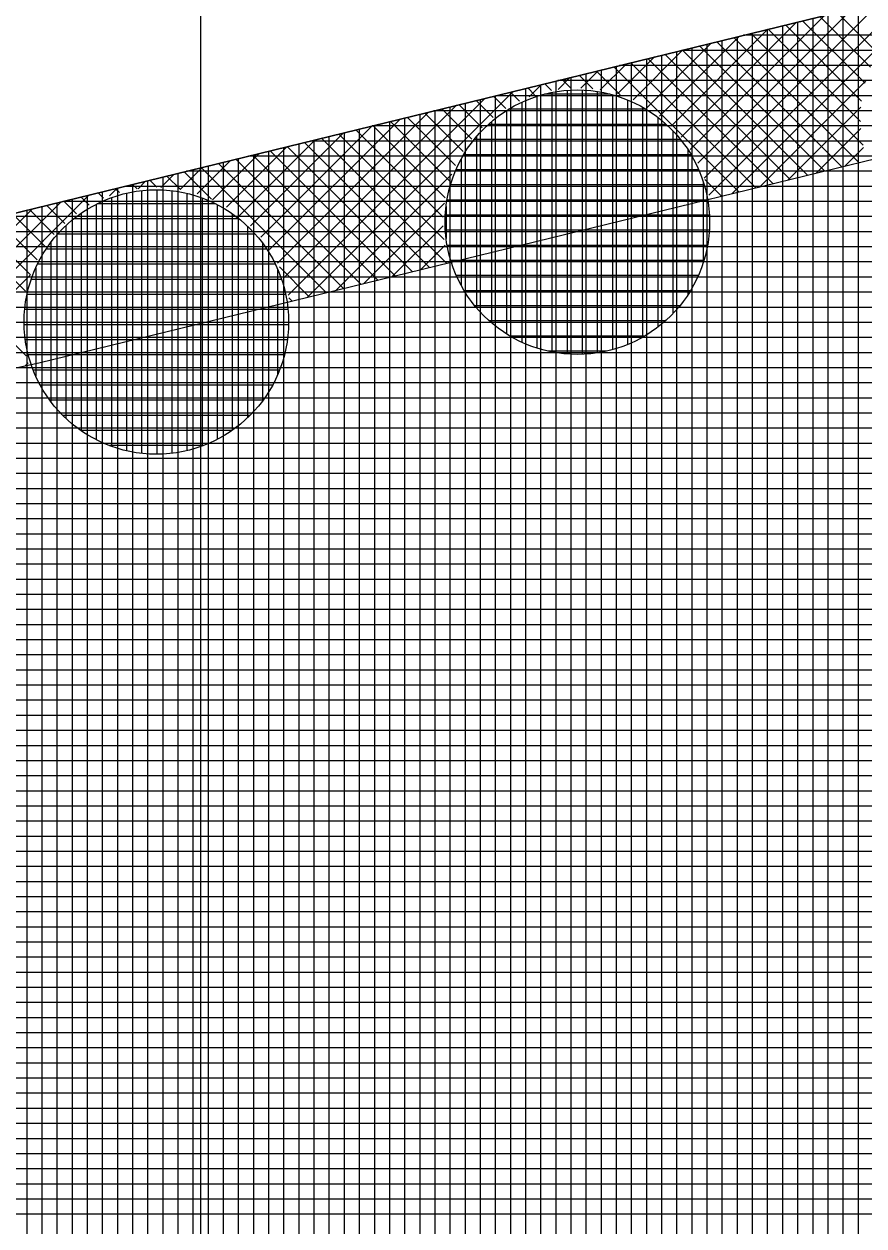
# Model space of a CAD drawing. Extents: x -565346 to -564154, y -1097386 to -1095620.
# Drawn here: x -564454.11 to -564442.99, y -1095690.94 to -1095675.03 of the extents above; entities that cross this region are included whole.
import ezdxf

# ---------------------------------------------------------------- set-up
doc = ezdxf.new("R2010")
doc.units = 0
for name, color, linetype in [('Vrstva 13', 7, 'Continuous'), ('Vrstva 41', 7, 'Continuous'), ('Vrstva 42', 7, 'Continuous'), ('Vrstva 43', 7, 'Continuous'), ('Vrstva 44', 7, 'Continuous'), ('Vrstva 63', 7, 'Continuous')]:
    doc.layers.add(name, color=color, linetype=linetype)

msp = doc.modelspace()

# ---------------------------------------------------------------- linework, layer by layer
at = {"layer": 'Vrstva 13'}
msp.add_line((-564454.33, -1095677.56), (-564394.52, -1095662.95), dxfattribs=at)
at = {"layer": 'Vrstva 41'}
for p, q in [((-564445.104, -1095677.073), (-564442.767, -1095674.735)), ((-564445.042, -1095677.294), (-564442.392, -1095674.644)), ((-564445.29, -1095676.693), (-564443.515, -1095674.918)), ((-564445.188, -1095676.874), (-564443.141, -1095674.827)), ((-564442.813, -1095675.413), (-564443.348, -1095674.877)), ((-564445.409, -1095676.529), (-564443.889, -1095675.01)), ((-564443.022, -1095676.052), (-564444.03, -1095675.044)), ((-564442.975, -1095675.816), (-564443.803, -1095674.989)), ((-564442.904, -1095675.604), (-564443.576, -1095674.933)), ((-564445.695, -1095676.25), (-564444.638, -1095675.192)), ((-564445.544, -1095676.382), (-564444.264, -1095675.101)), ((-564444.741, -1095677.276), (-564442.704, -1095675.239)), ((-564443.058, -1095676.865), (-564444.712, -1095675.211)), ((-564443.004, -1095676.636), (-564444.485, -1095675.155)), ((-564443.037, -1095676.32), (-564444.258, -1095675.1)), ((-564446.047, -1095676.036), (-564445.386, -1095675.375)), ((-564445.862, -1095676.134), (-564445.012, -1095675.284)), ((-564443.74, -1095677.031), (-564445.394, -1095675.377)), ((-564443.513, -1095676.976), (-564445.167, -1095675.322)), ((-564443.285, -1095676.92), (-564444.939, -1095675.266)), ((-564446.48, -1095675.904), (-564446.135, -1095675.558)), ((-564446.251, -1095675.957), (-564445.761, -1095675.467)), ((-564444.422, -1095677.198), (-564446.076, -1095675.544)), ((-564444.195, -1095677.142), (-564445.849, -1095675.488)), ((-564443.967, -1095677.087), (-564445.621, -1095675.433)), ((-564446.581, -1095675.888), (-564446.758, -1095675.71)), ((-564446.737, -1095675.878), (-564446.509, -1095675.65)), ((-564446.217, -1095675.969), (-564446.531, -1095675.655)), ((-564444.649, -1095677.253), (-564446.303, -1095675.599)), ((-564447.349, -1095675.968), (-564447.44, -1095675.877)), ((-564447.421, -1095675.995), (-564447.258, -1095675.832)), ((-564447.125, -1095675.909), (-564447.213, -1095675.821)), ((-564447.038, -1095675.896), (-564446.883, -1095675.741)), ((-564446.871, -1095675.88), (-564446.985, -1095675.766)), ((-564444.367, -1095677.184), (-564442.966, -1095675.784)), ((-564450.609, -1095678.618), (-564448.006, -1095676.015)), ((-564450.356, -1095678.647), (-564447.632, -1095675.924)), ((-564447.732, -1095676.151), (-564447.895, -1095675.988)), ((-564447.55, -1095676.05), (-564447.667, -1095675.932)), ((-564450.753, -1095678.196), (-564448.755, -1095676.198)), ((-564450.67, -1095678.396), (-564448.381, -1095676.107)), ((-564448.178, -1095676.553), (-564448.577, -1095676.155)), ((-564448.045, -1095676.403), (-564448.349, -1095676.099)), ((-564447.896, -1095676.269), (-564448.122, -1095676.044)), ((-564443.993, -1095677.093), (-564443.031, -1095676.131)), ((-564450.855, -1095678.015), (-564449.129, -1095676.29)), ((-564448.476, -1095677.104), (-564449.258, -1095676.321)), ((-564448.395, -1095676.902), (-564449.031, -1095676.266)), ((-564448.295, -1095676.719), (-564448.804, -1095676.21)), ((-564451.109, -1095677.703), (-564449.878, -1095676.472)), ((-564450.974, -1095677.851), (-564449.503, -1095676.381)), ((-564448.546, -1095677.882), (-564449.94, -1095676.488)), ((-564448.559, -1095677.586), (-564449.713, -1095676.432)), ((-564448.531, -1095677.331), (-564449.486, -1095676.377)), ((-564443.618, -1095677.002), (-564443.032, -1095676.415)), ((-564451.426, -1095677.455), (-564450.626, -1095676.655)), ((-564451.259, -1095677.571), (-564450.252, -1095676.564)), ((-564448.968, -1095678.308), (-564450.622, -1095676.654)), ((-564448.741, -1095678.253), (-564450.395, -1095676.599)), ((-564448.514, -1095678.197), (-564450.168, -1095676.543)), ((-564443.244, -1095676.91), (-564442.999, -1095676.664)), ((-564451.61, -1095677.356), (-564451, -1095676.747)), ((-564449.65, -1095678.475), (-564451.304, -1095676.821)), ((-564449.423, -1095678.42), (-564451.077, -1095676.765)), ((-564449.196, -1095678.364), (-564450.85, -1095676.71)), ((-564452.041, -1095677.222), (-564451.749, -1095676.93)), ((-564451.626, -1095677.347), (-564451.986, -1095676.987)), ((-564451.813, -1095677.276), (-564451.375, -1095676.838)), ((-564450.105, -1095678.586), (-564451.759, -1095676.932)), ((-564449.877, -1095678.531), (-564451.532, -1095676.876)), ((-564452.596, -1095677.211), (-564452.497, -1095677.112)), ((-564452.347, -1095677.192), (-564452.441, -1095677.099)), ((-564452.297, -1095677.195), (-564452.123, -1095677.021)), ((-564452.033, -1095677.223), (-564452.214, -1095677.043)), ((-564449.981, -1095678.556), (-564448.443, -1095677.017)), ((-564444.877, -1095677.309), (-564445.099, -1095677.087)), ((-564455.891, -1095679.94), (-564453.246, -1095677.295)), ((-564453.052, -1095677.336), (-564453.123, -1095677.265)), ((-564452.973, -1095677.305), (-564452.872, -1095677.204)), ((-564452.843, -1095677.262), (-564452.896, -1095677.21)), ((-564452.609, -1095677.213), (-564452.668, -1095677.154)), ((-564456.07, -1095679.836), (-564453.62, -1095677.387)), ((-564453.566, -1095677.67), (-564453.805, -1095677.432)), ((-564453.412, -1095677.541), (-564453.577, -1095677.376)), ((-564453.242, -1095677.429), (-564453.35, -1095677.321)), ((-564449.607, -1095678.465), (-564448.542, -1095677.4)), ((-564456.136, -1095679.619), (-564453.994, -1095677.478)), ((-564453.933, -1095678.152), (-564454.491, -1095677.594)), ((-564453.827, -1095677.975), (-564454.259, -1095677.543)), ((-564453.705, -1095677.815), (-564454.032, -1095677.487)), ((-564454.086, -1095678.564), (-564454.957, -1095677.694)), ((-564454.02, -1095678.348), (-564454.724, -1095677.644)), ((-564449.233, -1095678.373), (-564448.56, -1095677.701)), ((-564454.076, -1095679.423), (-564455.655, -1095677.844)), ((-564448.858, -1095678.282), (-564448.534, -1095677.958)), ((-564450.332, -1095678.642), (-564450.727, -1095678.246)), ((-564448.484, -1095678.19), (-564448.481, -1095678.187)), ((-564455.531, -1095679.863), (-564454.023, -1095678.355)), ((-564450.559, -1095678.697), (-564450.603, -1095678.653)), ((-564454.091, -1095679.555), (-564454.052, -1095679.515))]:
    msp.add_line(p, q, dxfattribs=at)
at = {"layer": 'Vrstva 42'}
msp.add_lwpolyline([(-564707.989, -1095755.399), (-564707.577, -1095757.356), (-564692.663, -1095754.203), (-564630.833, -1095733.073), (-564590.007, -1095716.981), (-564573.006, -1095706.742), (-564516.181, -1095692.846), (-564453.911, -1095679.516), (-564393.952, -1095664.868), (-564326.83, -1095645.13), (-564326.21, -1095642.73), (-564394.52, -1095662.95), (-564454.33, -1095677.56), (-564516.6, -1095690.89), (-564574.04, -1095705.03), (-564590.74, -1095715.12), (-564631.48, -1095731.18), (-564693.31, -1095752.31)], close=True, dxfattribs=at)
at = {"layer": 'Vrstva 43'}
for p, q in [((-564443.47, -1095674.907), (-564443.47, -1095694.195)), ((-564443.27, -1095674.858), (-564443.27, -1095694.142)), ((-564443.07, -1095674.809), (-564443.07, -1095694.09)), ((-564444.07, -1095675.054), (-564444.07, -1095694.352)), ((-564443.87, -1095675.005), (-564443.87, -1095694.299)), ((-564443.67, -1095674.956), (-564443.67, -1095694.247)), ((-564444.67, -1095675.2), (-564444.67, -1095694.508)), ((-564370.761, -1095675.18), (-564444.587, -1095675.18)), ((-564444.47, -1095675.151), (-564444.47, -1095694.456)), ((-564444.27, -1095675.103), (-564444.27, -1095694.404)), ((-564445.47, -1095675.396), (-564445.47, -1095694.718)), ((-564371.526, -1095675.38), (-564445.406, -1095675.38)), ((-564445.27, -1095675.347), (-564445.27, -1095694.665)), ((-564445.07, -1095675.298), (-564445.07, -1095694.613)), ((-564444.87, -1095675.249), (-564444.87, -1095694.561)), ((-564446.07, -1095675.542), (-564446.07, -1095694.875)), ((-564445.87, -1095675.493), (-564445.87, -1095694.822)), ((-564445.67, -1095675.445), (-564445.67, -1095694.77)), ((-564446.67, -1095675.689), (-564446.67, -1095695.031)), ((-564446.47, -1095675.64), (-564446.47, -1095694.979)), ((-564446.27, -1095675.591), (-564446.27, -1095694.927)), ((-564372.29, -1095675.58), (-564446.224, -1095675.58)), ((-564447.27, -1095675.835), (-564447.27, -1095695.188)), ((-564447.07, -1095675.787), (-564447.07, -1095695.136)), ((-564373.055, -1095675.78), (-564447.043, -1095675.78)), ((-564446.87, -1095675.738), (-564446.87, -1095695.084)), ((-564448.07, -1095676.031), (-564448.07, -1095695.398)), ((-564447.87, -1095675.982), (-564447.87, -1095695.345)), ((-564373.82, -1095675.98), (-564447.862, -1095675.98)), ((-564447.67, -1095675.933), (-564447.67, -1095695.293)), ((-564447.47, -1095675.884), (-564447.47, -1095695.241)), ((-564374.585, -1095676.18), (-564448.681, -1095676.18)), ((-564448.67, -1095676.177), (-564448.67, -1095695.555)), ((-564448.47, -1095676.129), (-564448.47, -1095695.502)), ((-564448.27, -1095676.08), (-564448.27, -1095695.45)), ((-564449.27, -1095676.324), (-564449.27, -1095695.711)), ((-564449.07, -1095676.275), (-564449.07, -1095695.659)), ((-564448.87, -1095676.226), (-564448.87, -1095695.607)), ((-564449.87, -1095676.471), (-564449.87, -1095695.868)), ((-564449.67, -1095676.422), (-564449.67, -1095695.816)), ((-564375.349, -1095676.38), (-564449.499, -1095676.38)), ((-564449.47, -1095676.373), (-564449.47, -1095695.764)), ((-564450.67, -1095676.666), (-564450.67, -1095696.078)), ((-564450.47, -1095676.617), (-564450.47, -1095696.025)), ((-564376.114, -1095676.58), (-564450.318, -1095676.58)), ((-564450.27, -1095676.568), (-564450.27, -1095695.973)), ((-564450.07, -1095676.519), (-564450.07, -1095695.921)), ((-564451.27, -1095676.813), (-564451.27, -1095696.234)), ((-564376.879, -1095676.78), (-564451.137, -1095676.78)), ((-564451.07, -1095676.764), (-564451.07, -1095696.182)), ((-564450.87, -1095676.715), (-564450.87, -1095696.13)), ((-564377.644, -1095676.98), (-564451.956, -1095676.98)), ((-564451.87, -1095676.959), (-564451.87, -1095696.391)), ((-564451.67, -1095676.91), (-564451.67, -1095696.339)), ((-564451.47, -1095676.861), (-564451.47, -1095696.287)), ((-564452.47, -1095677.106), (-564452.47, -1095696.548)), ((-564452.27, -1095677.057), (-564452.27, -1095696.496)), ((-564452.07, -1095677.008), (-564452.07, -1095696.444)), ((-564453.27, -1095677.301), (-564453.27, -1095696.758)), ((-564453.07, -1095677.252), (-564453.07, -1095696.705)), ((-564452.87, -1095677.203), (-564452.87, -1095696.653)), ((-564378.409, -1095677.18), (-564452.774, -1095677.18)), ((-564452.67, -1095677.155), (-564452.67, -1095696.601)), ((-564453.87, -1095677.448), (-564453.87, -1095696.914)), ((-564453.67, -1095677.399), (-564453.67, -1095696.862)), ((-564379.173, -1095677.38), (-564453.593, -1095677.38)), ((-564453.47, -1095677.35), (-564453.47, -1095696.81)), ((-564379.938, -1095677.58), (-564454.423, -1095677.58)), ((-564454.07, -1095677.496), (-564454.07, -1095696.967)), ((-564380.703, -1095677.78), (-564455.358, -1095677.78)), ((-564381.468, -1095677.98), (-564456.292, -1095677.98)), ((-564382.232, -1095678.18), (-564457.226, -1095678.18)), ((-564382.997, -1095678.38), (-564458.161, -1095678.38)), ((-564383.762, -1095678.58), (-564459.095, -1095678.58)), ((-564384.527, -1095678.78), (-564460.029, -1095678.78)), ((-564385.291, -1095678.98), (-564460.963, -1095678.98)), ((-564386.056, -1095679.18), (-564461.898, -1095679.18)), ((-564386.821, -1095679.38), (-564462.832, -1095679.38)), ((-564387.586, -1095679.58), (-564463.766, -1095679.58)), ((-564388.351, -1095679.78), (-564464.701, -1095679.78)), ((-564389.115, -1095679.98), (-564465.635, -1095679.98)), ((-564389.88, -1095680.18), (-564466.569, -1095680.18)), ((-564390.645, -1095680.38), (-564467.503, -1095680.38)), ((-564391.41, -1095680.58), (-564468.438, -1095680.58)), ((-564392.174, -1095680.78), (-564469.372, -1095680.78)), ((-564392.939, -1095680.98), (-564470.306, -1095680.98)), ((-564393.704, -1095681.18), (-564471.241, -1095681.18)), ((-564394.469, -1095681.38), (-564472.175, -1095681.38)), ((-564395.233, -1095681.58), (-564473.109, -1095681.58)), ((-564395.998, -1095681.78), (-564474.043, -1095681.78)), ((-564396.763, -1095681.98), (-564474.978, -1095681.98)), ((-564397.528, -1095682.18), (-564475.912, -1095682.18)), ((-564398.293, -1095682.38), (-564476.846, -1095682.38)), ((-564399.057, -1095682.58), (-564477.781, -1095682.58)), ((-564399.822, -1095682.78), (-564478.715, -1095682.78)), ((-564400.587, -1095682.98), (-564479.649, -1095682.98)), ((-564401.352, -1095683.18), (-564480.583, -1095683.18)), ((-564402.116, -1095683.38), (-564481.518, -1095683.38)), ((-564402.881, -1095683.58), (-564482.452, -1095683.58)), ((-564403.646, -1095683.78), (-564483.386, -1095683.78)), ((-564404.411, -1095683.98), (-564484.321, -1095683.98)), ((-564405.175, -1095684.18), (-564485.255, -1095684.18)), ((-564405.94, -1095684.38), (-564486.189, -1095684.38)), ((-564406.705, -1095684.58), (-564487.123, -1095684.58)), ((-564407.47, -1095684.78), (-564488.058, -1095684.78)), ((-564408.235, -1095684.98), (-564488.992, -1095684.98)), ((-564408.999, -1095685.18), (-564489.926, -1095685.18)), ((-564409.764, -1095685.38), (-564490.86, -1095685.38)), ((-564410.529, -1095685.58), (-564491.795, -1095685.58)), ((-564411.294, -1095685.78), (-564492.729, -1095685.78)), ((-564412.058, -1095685.98), (-564493.663, -1095685.98)), ((-564412.823, -1095686.18), (-564494.598, -1095686.18)), ((-564413.588, -1095686.38), (-564495.532, -1095686.38)), ((-564414.353, -1095686.58), (-564496.466, -1095686.58)), ((-564415.118, -1095686.78), (-564497.4, -1095686.78)), ((-564415.882, -1095686.98), (-564498.335, -1095686.98)), ((-564416.647, -1095687.18), (-564499.269, -1095687.18)), ((-564417.412, -1095687.38), (-564500.203, -1095687.38)), ((-564418.177, -1095687.58), (-564501.138, -1095687.58)), ((-564418.941, -1095687.78), (-564502.072, -1095687.78)), ((-564419.706, -1095687.98), (-564503.006, -1095687.98)), ((-564420.471, -1095688.18), (-564503.94, -1095688.18)), ((-564421.236, -1095688.38), (-564504.875, -1095688.38)), ((-564422, -1095688.58), (-564505.809, -1095688.58)), ((-564422.765, -1095688.78), (-564506.743, -1095688.78)), ((-564423.53, -1095688.98), (-564507.678, -1095688.98)), ((-564424.295, -1095689.18), (-564508.612, -1095689.18)), ((-564425.06, -1095689.38), (-564509.546, -1095689.38)), ((-564425.824, -1095689.58), (-564510.48, -1095689.58)), ((-564426.589, -1095689.78), (-564511.415, -1095689.78)), ((-564427.354, -1095689.98), (-564512.349, -1095689.98)), ((-564428.119, -1095690.18), (-564513.283, -1095690.18)), ((-564428.883, -1095690.38), (-564514.218, -1095690.38)), ((-564429.648, -1095690.58), (-564515.152, -1095690.58)), ((-564430.413, -1095690.78), (-564516.086, -1095690.78))]:
    msp.add_line(p, q, dxfattribs=at)
msp.add_lwpolyline([(-564584.17, -1095730.99), (-564361.01, -1095672.63), (-564329.81, -1095662.26), (-564326.21, -1095642.73), (-564394.52, -1095662.95), (-564454.33, -1095677.56), (-564516.6, -1095690.89), (-564574.04, -1095705.03), (-564590.74, -1095715.12), (-564631.48, -1095731.18), (-564693.31, -1095752.31), (-564772.2, -1095768.91), (-564879.81, -1095788.15), (-565039.47, -1095811.86), (-565040.85, -1095849.94), (-565025.81, -1095848.33), (-565025.24, -1095824.91), (-564877.52, -1095802.97), (-564694, -1095767.75), (-564603.8, -1095739.23), (-564594.74, -1095734.52)], close=True, dxfattribs=at)
at = {"layer": 'Vrstva 44'}
for p, q in [((-564447.32, -1095675.99), (-564447.32, -1095679.318)), ((-564446.353, -1095675.96), (-564447.218, -1095675.96)), ((-564447.12, -1095675.938), (-564447.12, -1095679.37)), ((-564446.92, -1095675.91), (-564446.92, -1095679.397)), ((-564446.72, -1095675.907), (-564446.72, -1095679.401)), ((-564446.52, -1095675.926), (-564446.52, -1095679.383)), ((-564446.32, -1095675.969), (-564446.32, -1095679.341)), ((-564446.12, -1095676.036), (-564446.12, -1095679.271)), ((-564447.72, -1095676.176), (-564447.72, -1095679.132)), ((-564445.877, -1095676.16), (-564447.694, -1095676.16)), ((-564447.52, -1095676.068), (-564447.52, -1095679.24)), ((-564445.92, -1095676.134), (-564445.92, -1095679.174)), ((-564447.92, -1095676.325), (-564447.92, -1095678.983)), ((-564445.72, -1095676.267), (-564445.72, -1095679.042)), ((-564445.609, -1095676.36), (-564447.961, -1095676.36)), ((-564445.52, -1095676.446), (-564445.52, -1095678.862)), ((-564445.42, -1095676.56), (-564448.148, -1095676.56)), ((-564448.12, -1095676.526), (-564448.12, -1095678.784)), ((-564448.32, -1095676.819), (-564448.32, -1095678.49)), ((-564445.282, -1095676.76), (-564448.288, -1095676.76)), ((-564445.32, -1095676.698), (-564445.32, -1095678.609)), ((-564445.178, -1095676.96), (-564448.389, -1095676.96)), ((-564445.12, -1095677.113), (-564445.12, -1095678.189)), ((-564452.75, -1095677.271), (-564452.75, -1095680.678)), ((-564452.55, -1095677.237), (-564452.55, -1095680.712)), ((-564452.35, -1095677.225), (-564452.35, -1095680.722)), ((-564452.15, -1095677.237), (-564452.15, -1095680.71)), ((-564451.95, -1095677.273), (-564451.95, -1095680.675)), ((-564445.107, -1095677.16), (-564448.461, -1095677.16)), ((-564453.15, -1095677.416), (-564453.15, -1095680.532)), ((-564451.573, -1095677.41), (-564453.139, -1095677.41)), ((-564452.95, -1095677.33), (-564452.95, -1095680.617)), ((-564451.75, -1095677.334), (-564451.75, -1095680.616)), ((-564451.55, -1095677.421), (-564451.55, -1095680.526)), ((-564448.52, -1095677.446), (-564448.52, -1095677.869)), ((-564445.061, -1095677.36), (-564448.508, -1095677.36)), ((-564451.259, -1095677.61), (-564453.448, -1095677.61)), ((-564453.35, -1095677.537), (-564453.35, -1095680.411)), ((-564451.35, -1095677.543), (-564451.35, -1095680.405)), ((-564445.038, -1095677.56), (-564448.532, -1095677.56)), ((-564453.55, -1095677.696), (-564453.55, -1095680.25)), ((-564451.15, -1095677.706), (-564451.15, -1095680.242)), ((-564445.038, -1095677.76), (-564448.53, -1095677.76)), ((-564453.75, -1095677.92), (-564453.75, -1095680.027)), ((-564451.05, -1095677.81), (-564453.661, -1095677.81)), ((-564450.95, -1095677.933), (-564450.95, -1095680.018)), ((-564450.895, -1095678.01), (-564453.812, -1095678.01)), ((-564445.062, -1095677.96), (-564448.505, -1095677.96)), ((-564453.95, -1095678.258), (-564453.95, -1095679.692)), ((-564450.782, -1095678.21), (-564453.927, -1095678.21)), ((-564445.111, -1095678.16), (-564448.458, -1095678.16)), ((-564450.699, -1095678.41), (-564454.01, -1095678.41)), ((-564450.75, -1095678.275), (-564450.75, -1095679.668)), ((-564445.185, -1095678.36), (-564448.385, -1095678.36)), ((-564445.287, -1095678.56), (-564448.28, -1095678.56)), ((-564450.643, -1095678.61), (-564454.064, -1095678.61)), ((-564450.614, -1095678.81), (-564454.095, -1095678.81)), ((-564445.431, -1095678.76), (-564448.138, -1095678.76)), ((-564450.607, -1095679.01), (-564454.102, -1095679.01)), ((-564445.62, -1095678.96), (-564447.946, -1095678.96)), ((-564450.622, -1095679.21), (-564454.088, -1095679.21)), ((-564445.895, -1095679.16), (-564447.672, -1095679.16)), ((-564446.403, -1095679.36), (-564447.173, -1095679.36)), ((-564450.66, -1095679.41), (-564454.048, -1095679.41)), ((-564450.725, -1095679.61), (-564453.982, -1095679.61)), ((-564450.819, -1095679.81), (-564453.89, -1095679.81)), ((-564450.945, -1095680.01), (-564453.763, -1095680.01)), ((-564451.118, -1095680.21), (-564453.591, -1095680.21)), ((-564451.357, -1095680.41), (-564453.351, -1095680.41)), ((-564451.735, -1095680.61), (-564452.972, -1095680.61))]:
    msp.add_line(p, q, dxfattribs=at)
for centre in [(-564446.784, -1095677.654), (-564452.354, -1095678.974)]:
    msp.add_circle(centre, 1.75, dxfattribs=at)
at = {"layer": 'Vrstva 63'}
msp.add_line((-564451.77, -1095619.74), (-564451.77, -1097376.91), dxfattribs=at)

doc.saveas('drawing.dxf')
